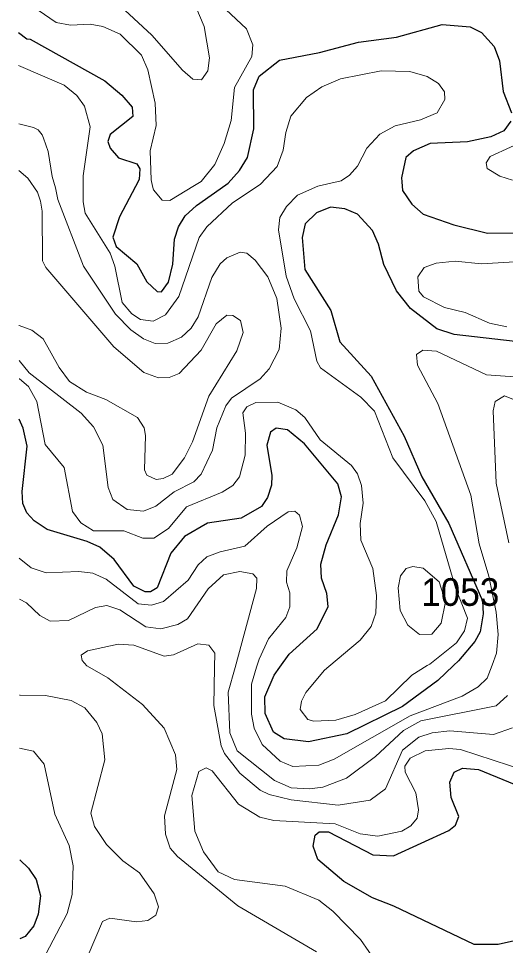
# Model space of a CAD drawing. Extents: x 473.9 to 500, y 7733.1 to 7760.8.
# Drawn here: x 473.903 to 475.311, y 7748.751 to 7751.432 of the extents above; entities that cross this region are included whole.
import ezdxf

# ---------------------------------------------------------------- set-up
doc = ezdxf.new("R2010")
doc.units = 0
doc.header["$LTSCALE"] = 0.032
doc.layers.add('1', color=7, linetype='Continuous', lineweight=25)
doc.layers.add('2', color=7, linetype='Continuous', lineweight=13)
doc.layers.add('21', color=7, linetype='Continuous')

msp = doc.modelspace()

# ---------------------------------------------------------------- linework, layer by layer
at = {"layer": '1'}
for points in [[(473.9033, 7751.391), (473.9274, 7751.373), (473.9373, 7751.372), (474.1532, 7751.2516), (474.2019, 7751.2102), (474.2315, 7751.1749), (474.2336, 7751.1481), (474.1684, 7751.0961), (474.1612, 7751.0761), (474.1682, 7751.0564), (474.1928, 7751.029), (474.2452, 7751.0118), (474.2539, 7750.9974), (474.2517, 7750.9659), (474.2415, 7750.9462), (474.1957, 7750.8583), (474.1764, 7750.7995), (474.186, 7750.772), (474.2453, 7750.722), (474.2744, 7750.6701), (474.3038, 7750.6426), (474.3171, 7750.6411), (474.3367, 7750.6689), (474.3497, 7750.7217), (474.3548, 7750.7938), (474.366, 7750.8292), (474.3849, 7750.8608), (474.4177, 7750.8906), (474.503, 7750.9507), (474.5095, 7750.9552), (474.5424, 7750.9922), (474.5653, 7751.0302), (474.5841, 7751.1125), (474.5828, 7751.2255), (474.5993, 7751.2653), (474.6579, 7751.3114), (474.7733, 7751.333), (474.8864, 7751.3629), (474.9963, 7751.3782), (475.1282, 7751.4145), (475.2098, 7751.4075), (475.2417, 7751.391), (475.2786, 7751.3511), (475.2942, 7751.3089), (475.3052, 7751.2209), (475.3288, 7751.1585)], [(475.3268, 7751.1351), (475.3069, 7751.1071), (475.2692, 7751.0898), (475.2019, 7751.0754), (475.0938, 7751.0701), (475.0452, 7751.0493), (475.0238, 7751.0295), (475.0109, 7750.9707), (475.0119, 7750.9593), (475.014, 7750.9344), (475.0406, 7750.8944), (475.0736, 7750.8664), (475.1625, 7750.8347), (475.2591, 7750.8114), (475.4022, 7750.8115)], [(475.3984, 7750.4907), (475.163, 7750.5182), (475.1127, 7750.534), (475.037, 7750.5932), (474.9968, 7750.6443), (474.9594, 7750.7199), (474.9446, 7750.7791), (474.9266, 7750.819), (474.884, 7750.8655), (474.8471, 7750.8817), (474.8054, 7750.8859), (474.7652, 7750.8699), (474.7322, 7750.8377), (474.7238, 7750.7989), (474.7316, 7750.7059), (474.806, 7750.5875), (474.8322, 7750.4969), (474.9227, 7750.3978), (475.019, 7750.2242), (475.0692, 7750.1062), (475.1477, 7749.9716), (475.2448, 7749.7474), (475.2471, 7749.71), (475.2383, 7749.6586), (475.223, 7749.6306), (475.1752, 7749.5745), (475.1612, 7749.5611)], [(475.1612, 7749.5611), (475.1157, 7749.5178), (475.0135, 7749.4427), (474.8523, 7749.3629), (474.7419, 7749.34), (474.6713, 7749.3485), (474.6408, 7749.3678), (474.6166, 7749.4224), (474.6157, 7749.4707), (474.6424, 7749.5326), (474.6592, 7749.5564), (474.6855, 7749.5938), (474.7669, 7749.6669), (474.7985, 7749.7315), (474.7953, 7749.7695), (474.7797, 7749.8137), (474.7777, 7749.8541), (474.7926, 7749.9097), (474.829, 7749.9963), (474.837, 7750.0483), (474.8265, 7750.0863), (474.7306, 7750.2016), (474.6815, 7750.2421), (474.6484, 7750.247), (474.6323, 7750.2358), (474.6217, 7750.1982), (474.636, 7750.11), (474.6345, 7750.0824), (474.6232, 7750.0462), (474.6056, 7750.0206), (474.5475, 7749.9868), (474.4499, 7749.9726), (474.3837, 7749.9343), (474.3433, 7749.8852), (474.304, 7749.785), (474.2847, 7749.7736), (474.2696, 7749.7735), (474.2367, 7749.7906), (474.1798, 7749.8673), (474.1387, 7749.903), (474.1015, 7749.9198), (473.9858, 7749.954), (473.9486, 7749.979), (473.9274, 7750.0026), (473.9159, 7750.0296), (473.9141, 7750.0639), (473.9284, 7750.1953), (473.9168, 7750.2473), (473.905, 7750.2736)], [(475.4373, 7748.7868), (475.2901, 7748.7537), (475.2209, 7748.754), (474.9889, 7748.8654), (474.9265, 7748.8895), (474.8437, 7748.9363), (474.769, 7748.9996), (474.7552, 7749.0384), (474.7607, 7749.0703), (474.773, 7749.0802), (474.7994, 7749.0794), (474.9281, 7749.0131), (474.9873, 7749.0107), (475.1475, 7749.0837), (475.1668, 7749.099), (475.1762, 7749.1244), (475.154, 7749.1787), (475.1508, 7749.2237), (475.163, 7749.2524), (475.1873, 7749.2643), (475.2339, 7749.2601), (475.423, 7749.1816)], [(473.907, 7748.9993), (473.9321, 7748.9749), (473.954, 7748.9419), (473.967, 7748.895), (473.9596, 7748.842), (473.9476, 7748.8076), (473.9224, 7748.7771), (473.9073, 7748.7703)]]:
    msp.add_lwpolyline(points, dxfattribs=at)
at = {"layer": '2'}
for points in [[(474.2109, 7751.4555), (474.2884, 7751.3835), (474.3776, 7751.2822), (474.4077, 7751.2561), (474.4327, 7751.2539), (474.4505, 7751.2801), (474.456, 7751.318), (474.4405, 7751.4086), (474.4057, 7751.4912)], [(474.5025, 7751.4574), (474.5624, 7751.4022), (474.5807, 7751.3555), (474.5783, 7751.3221), (474.5283, 7751.2323), (474.5179, 7751.1368), (474.4979, 7751.0698), (474.4712, 7751.0094), (474.4311, 7750.9608), (474.412, 7750.9491), (474.3408, 7750.9054), (474.3189, 7750.9064), (474.2932, 7750.9365), (474.2908, 7750.9471), (474.2866, 7750.9654), (474.284, 7751.049), (474.3009, 7751.1224), (474.2985, 7751.1873), (474.2777, 7751.2837), (474.259, 7751.3257), (474.1971, 7751.3861), (474.1473, 7751.4087), (474.1103, 7751.4153), (474.054, 7751.4122), (474.0117, 7751.4204), (473.9604, 7751.4559)], [(474.256, 7750.5613), (474.2314, 7750.578), (474.2031, 7750.6106), (474.1817, 7750.7155), (474.1683, 7750.7531), (474.0962, 7750.8689), (474.0903, 7750.9016), (474.0903, 7750.9437), (474.0903, 7750.9771), (474.1104, 7751.1188), (474.0943, 7751.1781), (474.0717, 7751.2087), (474.0357, 7751.2393), (473.9035, 7751.2954)], [(473.9048, 7750.3902), (473.9057, 7750.3895), (473.9317, 7750.3676), (473.9561, 7750.3239), (473.9801, 7750.2002), (474.0357, 7750.1332), (474.0594, 7750.0066), (474.0838, 7749.9729), (474.1204, 7749.9505), (474.2075, 7749.9498), (474.2625, 7749.9289), (474.2941, 7749.9289), (474.337, 7749.9569), (474.3889, 7750.0193), (474.4919, 7750.0616), (474.5228, 7750.0809), (474.5423, 7750.1064), (474.5583, 7750.1693), (474.5597, 7750.2326), (474.5521, 7750.2919), (474.5634, 7750.3086), (474.5896, 7750.3218), (474.6533, 7750.3219), (474.7053, 7750.3001), (474.7309, 7750.2778), (474.7753, 7750.2134), (474.8661, 7750.1393), (474.8839, 7750.1147), (474.8952, 7750.0814), (474.8999, 7750.0305), (474.8911, 7749.9716), (474.8935, 7749.9235), (474.9277, 7749.8412), (474.9384, 7749.7635), (474.937, 7749.7117), (474.9232, 7749.6738), (474.8916, 7749.6345), (474.8007, 7749.5578), (474.7879, 7749.547), (474.7337, 7749.4831), (474.7215, 7749.458), (474.7182, 7749.4339), (474.7401, 7749.4051), (474.7573, 7749.3997), (474.8209, 7749.4023), (474.8768, 7749.4196), (474.9646, 7749.4588), (475.041, 7749.533), (475.0851, 7749.5604), (475.0925, 7749.565), (475.1701, 7749.6264), (475.1931, 7749.6613), (475.2014, 7749.6976), (475.1669, 7749.7855), (475.1111, 7749.9774), (475.0784, 7750.0367), (474.9861, 7750.1616), (474.933, 7750.2964), (474.8931, 7750.3369), (474.777, 7750.4216), (474.7655, 7750.4405), (474.7475, 7750.5284), (474.7005, 7750.6215), (474.6768, 7750.6863), (474.6555, 7750.8206), (474.6592, 7750.8561), (474.6778, 7750.8883), (474.7102, 7750.9208), (474.7688, 7750.9472), (474.8065, 7750.9558), (474.8364, 7750.9626), (474.8604, 7750.9785), (474.8837, 7751.0045), (474.9101, 7751.0571), (474.9478, 7751.0975), (474.9927, 7751.1216), (475.066, 7751.1389), (475.1143, 7751.1594), (475.1363, 7751.1979), (475.1348, 7751.2193), (475.1176, 7751.244), (475.0848, 7751.264), (475.0345, 7751.2787), (474.9522, 7751.2802), (474.834, 7751.2577), (474.7806, 7751.2342), (474.7361, 7751.2032), (474.6909, 7751.1497), (474.6759, 7751.1024), (474.669, 7751.0507), (474.6516, 7751.004), (474.6029, 7750.9523), (474.6022, 7750.9516), (474.522, 7750.8986), (474.4479, 7750.8297), (474.426, 7750.7981), (474.3668, 7750.6282), (474.3279, 7750.5748), (474.2931, 7750.5568), (474.256, 7750.5613)], [(473.9037, 7751.1269), (473.9463, 7751.1162), (473.9596, 7751.1101), (473.9712, 7751.0953), (473.9755, 7751.0859), (473.9888, 7751.0468), (474.0007, 7750.9749), (474.01, 7750.9423), (474.0169, 7750.9086), (474.0907, 7750.7156), (474.1838, 7750.5763), (474.2279, 7750.5318), (474.2651, 7750.5051), (474.2984, 7750.4924), (474.3352, 7750.4926), (474.3745, 7750.51), (474.4026, 7750.5358), (474.423, 7750.5688), (474.4625, 7750.6826), (474.4866, 7750.7219), (474.5055, 7750.7398), (474.5439, 7750.7561), (474.5634, 7750.753), (474.5879, 7750.7328), (474.6239, 7750.6844), (474.6506, 7750.6217), (474.6627, 7750.5358), (474.6573, 7750.4748), (474.6279, 7750.4184), (474.6016, 7750.3896), (474.5191, 7750.3334), (474.5027, 7750.3117), (474.4771, 7750.2477), (474.4646, 7750.1839), (474.4311, 7750.1145), (474.4106, 7750.0923), (474.3535, 7750.063), (474.3001, 7750.0216), (474.2648, 7750.007), (474.2174, 7750.0122), (474.1763, 7750.0413), (474.1621, 7750.0757), (474.1467, 7750.1979), (474.1201, 7750.2512), (474.0848, 7750.2903), (473.9339, 7750.4074), (473.9048, 7750.4431)], [(475.3315, 7750.9647), (475.2949, 7750.9759), (475.259, 7750.9975), (475.2555, 7751.0146), (475.2669, 7751.0327), (475.3851, 7751.0862)], [(473.9039, 7750.992), (473.9305, 7750.9703), (473.9584, 7750.9291), (473.9671, 7750.9034), (473.9721, 7750.8744), (473.9723, 7750.7307), (473.9818, 7750.7119), (474.1791, 7750.4823), (474.2659, 7750.4082), (474.3081, 7750.3926), (474.3386, 7750.3939), (474.3676, 7750.4055), (474.4316, 7750.4731), (474.475, 7750.549), (474.5055, 7750.5736), (474.523, 7750.5733), (474.5449, 7750.5583), (474.5534, 7750.5241), (474.5343, 7750.4712), (474.4539, 7750.3392), (474.406, 7750.2075), (474.3828, 7750.1618), (474.3475, 7750.1141), (474.3219, 7750.1011), (474.301, 7750.0983), (474.2743, 7750.111), (474.2672, 7750.1265), (474.2704, 7750.2257), (474.2664, 7750.2478), (474.2469, 7750.2779), (474.1561, 7750.3299), (474.1002, 7750.3511), (474.0505, 7750.3821), (474.0204, 7750.4224), (473.9748, 7750.5055), (473.9415, 7750.5301), (473.9054, 7750.5438), (473.9046, 7750.5441)], [(475.3153, 7750.5406), (475.2649, 7750.5511), (475.1952, 7750.5816), (475.1347, 7750.5965), (475.0743, 7750.6268), (475.0609, 7750.6437), (475.0576, 7750.6848), (475.0768, 7750.7114), (475.111, 7750.7246), (475.1661, 7750.7296), (475.2425, 7750.7222), (475.3383, 7750.7279)], [(473.9056, 7749.871), (473.9394, 7749.843), (473.983, 7749.8287), (474.0781, 7749.8329), (474.1183, 7749.8282), (474.1564, 7749.8107), (474.2491, 7749.7396), (474.2883, 7749.735), (474.3227, 7749.7461), (474.3943, 7749.8072), (474.4228, 7749.8516), (474.4482, 7749.8746), (474.486, 7749.8896), (474.5582, 7749.9059), (474.6222, 7749.9642), (474.6834, 7750.0053), (474.7019, 7750.0067), (474.7154, 7749.9951), (474.7245, 7749.9625), (474.7082, 7749.9013), (474.6794, 7749.8344), (474.678, 7749.8014), (474.6877, 7749.7706), (474.6882, 7749.73), (474.6761, 7749.6996), (474.6266, 7749.6377), (474.5988, 7749.5787), (474.5918, 7749.5558), (474.5767, 7749.5069), (474.5767, 7749.4205), (474.5849, 7749.3798), (474.6078, 7749.3326), (474.6604, 7749.2843), (474.6967, 7749.2692), (474.7722, 7749.2729), (474.8162, 7749.2896), (475.0358, 7749.4149), (475.1866, 7749.4723), (475.2328, 7749.4992), (475.2584, 7749.5243), (475.2726, 7749.5622), (475.2856, 7749.5969), (475.2899, 7749.6505), (475.2849, 7749.7148), (475.2632, 7749.8193), (475.2357, 7749.9122), (475.2117, 7750.053), (475.1158, 7750.3183), (475.0574, 7750.4292), (475.0541, 7750.46), (475.0724, 7750.473), (475.1121, 7750.4698), (475.2564, 7750.4016), (475.379, 7750.3926)], [(475.3968, 7750.3049), (475.3083, 7750.3402), (475.2817, 7750.324), (475.2762, 7750.2975), (475.285, 7750.0879), (475.3212, 7749.9152)], [(474.5928, 7749.8137), (474.5807, 7749.8259), (474.5435, 7749.8323), (474.4963, 7749.8233), (474.4517, 7749.7827), (474.3917, 7749.6955), (474.3642, 7749.6795), (474.315, 7749.6667), (474.2713, 7749.6731), (474.1967, 7749.7222), (474.1585, 7749.7341), (474.1257, 7749.7288), (474.0482, 7749.6913), (473.9943, 7749.6891), (473.9652, 7749.7056), (473.9262, 7749.7422), (473.9058, 7749.753)], [(475.3171, 7749.4745), (475.285, 7749.4441), (475.0665, 7749.4008), (475.0167, 7749.3725), (474.936, 7749.2975), (474.8517, 7749.2353), (474.783, 7749.209), (474.7444, 7749.2042), (474.6922, 7749.2074), (474.6437, 7749.2279), (474.5359, 7749.3138), (474.5148, 7749.3659), (474.5097, 7749.4834), (474.5294, 7749.5552), (474.5918, 7749.7834), (474.5928, 7749.8137)], [(474.7648, 7748.7324), (474.5373, 7748.8655), (474.3632, 7749.0086), (474.3418, 7749.0322), (474.328, 7749.0731), (474.325, 7749.1258), (474.3612, 7749.26), (474.3576, 7749.3028), (474.3242, 7749.3795), (474.2618, 7749.4476), (474.1617, 7749.525), (474.1162, 7749.5514), (474.101, 7749.5602), (474.0876, 7749.5749), (474.0848, 7749.5905), (474.1023, 7749.6028), (474.1913, 7749.6223), (474.2365, 7749.6199), (474.324, 7749.5878), (474.351, 7749.5914), (474.4217, 7749.6237), (474.4536, 7749.6196), (474.4705, 7749.5961), (474.4699, 7749.5547), (474.4682, 7749.4451), (474.4891, 7749.3283), (474.4989, 7749.3059), (474.5428, 7749.2494), (474.6019, 7749.2006), (474.6283, 7749.1875), (474.6919, 7749.172), (474.8281, 7749.1569), (474.9206, 7749.1714), (474.9645, 7749.2046), (475.0141, 7749.3156), (475.0612, 7749.3532), (475.0997, 7749.3664), (475.1502, 7749.3715), (475.2766, 7749.3617), (475.3319, 7749.3808)], [(473.9062, 7749.4748), (473.908, 7749.4748), (473.9811, 7749.4745), (474.0551, 7749.4593), (474.0946, 7749.4386), (474.1295, 7749.3962), (474.1447, 7749.3632), (474.153, 7749.2885), (474.1121, 7749.1338), (474.1231, 7749.0957), (474.1578, 7749.0433), (474.2051, 7748.9958), (474.253, 7748.961), (474.2957, 7748.9009), (474.308, 7748.8626), (474.3002, 7748.8391), (474.2775, 7748.8233), (474.244, 7748.8201), (474.1673, 7748.8303), (474.1457, 7748.8207), (474.1042, 7748.7236)], [(473.9075, 7748.6541), (473.9136, 7748.6573), (473.9399, 7748.671), (473.9728, 7748.708), (474.0444, 7748.8434), (474.0588, 7748.8985), (474.0613, 7748.9817), (474.0502, 7749.0405), (474.008, 7749.1306), (473.9771, 7749.2753), (473.9461, 7749.3135), (473.9065, 7749.3218)], [(475.512, 7749.21), (475.1811, 7749.3181), (475.1475, 7749.3208), (475.0791, 7749.3137), (475.0359, 7749.2926), (475.02, 7749.2696), (475.0217, 7749.2524), (475.0525, 7749.1923), (475.0599, 7749.1437), (475.0559, 7749.119), (475.0379, 7749.0972), (475.012, 7749.0819), (474.9421, 7749.0669), (474.8908, 7749.074), (474.8187, 7749.1031), (474.6414, 7749.1127), (474.6009, 7749.1227), (474.5397, 7749.1599), (474.4636, 7749.256), (474.4455, 7749.2652), (474.4248, 7749.2542), (474.4046, 7749.1846), (474.4127, 7749.0817), (474.438, 7749.0219), (474.4805, 7748.9644), (474.5274, 7748.9416), (474.6747, 7748.9228), (474.7717, 7748.8823), (474.8122, 7748.8505), (474.8918, 7748.7687), (474.9645, 7748.664)]]:
    msp.add_lwpolyline(points, dxfattribs=at)
msp.add_lwpolyline([(475.1259, 7749.6828), (475.1378, 7749.7453), (475.1196, 7749.8028), (475.0732, 7749.8424), (475.0436, 7749.8475), (475.0244, 7749.8416), (475.0075, 7749.8203), (475.0012, 7749.7855), (475.0067, 7749.7197), (475.0295, 7749.6772), (475.063, 7749.65), (475.0987, 7749.6514)], close=True, dxfattribs=at)

# ---------------------------------------------------------------- texts
at = {"layer": '21', "width": 0.95}
msp.add_text('1053', height=0.08, dxfattribs=at).set_placement((475.0677, 7749.7333))

doc.saveas('drawing.dxf')
